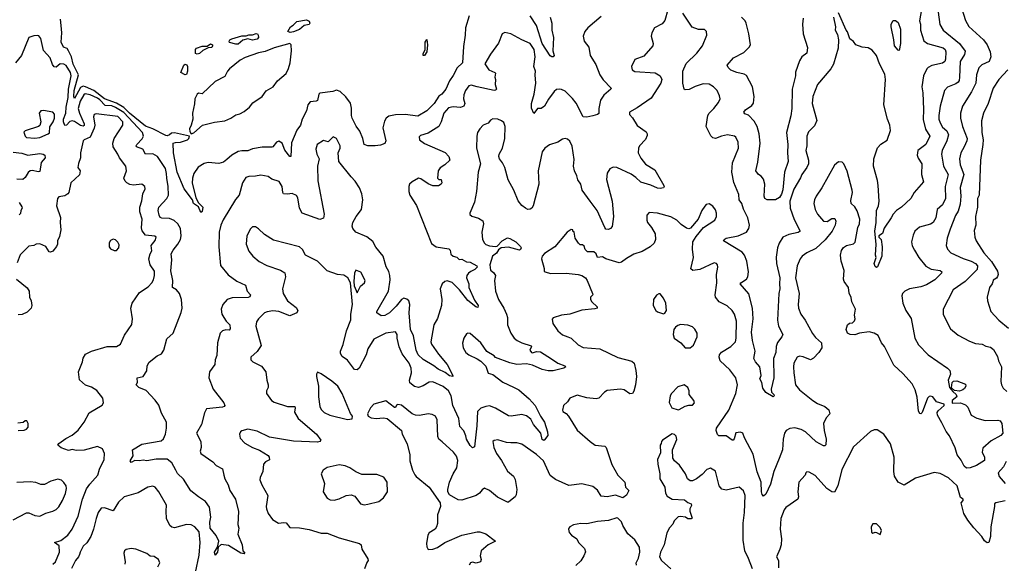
# Model space of a CAD drawing. Extents: x 1690054 to 1842981, y 782881 to 914114.
# Tile 608 of 656: x 1816398 to 1824589, y 870711 to 875233. Entities that reach past the tile are written whole.
import ezdxf

# ---------------------------------------------------------------- set-up
doc = ezdxf.new("R2010")
doc.units = 0

msp = doc.modelspace()

# ---------------------------------------------------------------- linework, layer by layer
at = {"layer": '0CON10XD'}
for points in [[(1823913.3, 875395), (1823883.5, 875225), (1823891.5, 875195), (1823890.8, 875145), (1823918.5, 875058.5), (1823951.2, 875035), (1824078.8, 874998.8), (1824096.4, 874985), (1824102.1, 874965), (1824099.6, 874905), (1824093.1, 874885), (1824075, 874872.9), (1823987, 874853), (1823955.8, 874835), (1823945, 874824), (1823916.7, 874765), (1823902.7, 874675), (1823910.8, 874625), (1823917.2, 874485), (1823912.6, 874402.6), (1823932.1, 874322.1), (1823968.5, 874265), (1823935.2, 874194.8), (1823869.2, 874145), (1823863.2, 874106.8), (1823871.1, 874081.1), (1823902.9, 874035), (1823900, 873945), (1823916, 873885), (1823839.4, 873795), (1823812, 873745), (1823734, 873675), (1823692.6, 873647.4), (1823663.8, 873616.2), (1823648.9, 873585), (1823590.2, 873499.8), (1823574.4, 873455.6), (1823546.2, 873435), (1823546.2, 873425), (1823563.8, 873405), (1823572.7, 873342.7), (1823571.2, 873265), (1823535, 873177.5), (1823525, 873173.3), (1823515, 873180), (1823506, 873205), (1823522.5, 873255), (1823518.1, 873275), (1823521.8, 873365), (1823510.8, 873475), (1823521.8, 873545), (1823526.5, 873645), (1823543.6, 873685), (1823548.8, 873725), (1823540, 873855), (1823534.5, 873895), (1823501.2, 874015), (1823504, 874076), (1823534, 874166), (1823562.2, 874197.8), (1823615, 874230), (1823640.9, 874310.9), (1823636.7, 874355), (1823617.8, 874405), (1823587.1, 874525), (1823600, 874735), (1823595, 874780), (1823549.2, 874865), (1823525, 874934.2), (1823490.2, 874980.2), (1823455, 875000), (1823405, 875005.6), (1823352.5, 875025), (1823335, 875052.5), (1823303.3, 875075), (1823283.6, 875133.6), (1823273.3, 875145), (1823210.5, 875290.5)], [(1821791.2, 875315), (1821763.7, 875226.3), (1821741.7, 875198.3), (1821678.8, 875165), (1821656, 875125), (1821650, 875095), (1821667.5, 875035), (1821663.8, 875015), (1821590.5, 874929.5), (1821515, 874903.3), (1821486.7, 874845), (1821492.5, 874815), (1821515, 874802), (1821685, 874792.5), (1821726.6, 874766.6), (1821738.6, 874735), (1821730.8, 874705), (1821650.4, 874579.6), (1821535, 874501.2), (1821470, 874465), (1821470, 874445), (1821495, 874417.5), (1821534.4, 874354.4), (1821609.3, 874299.3), (1821618.8, 874285), (1821618.8, 874271.2), (1821602.9, 874237.1), (1821555, 874183.8), (1821545.7, 874165), (1821544.4, 874125), (1821565, 874080.8), (1821605, 874032.5), (1821681.2, 873985), (1821756.2, 873855), (1821760, 873845), (1821753.3, 873835), (1821725, 873829.4), (1821705, 873832.5), (1821647.9, 873857.9), (1821565, 873883.1), (1821525, 873920.2), (1821485, 873947.2), (1821365, 874004.4), (1821334.5, 874005.5), (1821308.7, 873991.3), (1821285, 873956.7), (1821278.5, 873905), (1821326.9, 873725), (1821337.5, 873595), (1821325.8, 873514.2), (1821314.2, 873495.8), (1821295, 873489.2), (1821275, 873492), (1821265, 873503.8), (1821202.7, 873645), (1821143.5, 873725), (1821077.3, 873815), (1821065, 873863.8), (1821041.9, 873901.9), (1821033.6, 873935), (1821012.5, 873975), (1821006.2, 874015), (1821010.5, 874070.5), (1820995, 874180), (1820974, 874224), (1820955, 874240), (1820935, 874243.8), (1820915, 874238.8), (1820875.8, 874214.2), (1820805, 874191.4), (1820768, 874165), (1820744.4, 874135), (1820711.1, 873975), (1820715.8, 873865), (1820669.2, 873685), (1820657.5, 873665), (1820645, 873657.1), (1820625, 873653.3), (1820605, 873664.2), (1820576.4, 873686.4), (1820545.4, 873725.4), (1820508.9, 873815), (1820462.4, 873902.4), (1820435, 874003.3), (1820415, 874043.8), (1820388.8, 874075), (1820383.8, 874095), (1820388, 874115), (1820415.5, 874164.5), (1820433.1, 874245), (1820438, 874345), (1820425, 874376.7), (1820405, 874393.3), (1820375, 874406.2), (1820335, 874407.5), (1820315, 874397.5), (1820295, 874372.5), (1820254.2, 874355.8), (1820225, 874326.7), (1820206.2, 874295), (1820202, 874265), (1820199.2, 874165), (1820232.2, 874035), (1820213.3, 873965), (1820198.1, 873805), (1820181.5, 873715), (1820143.3, 873625), (1820143.6, 873613.6), (1820158.3, 873598.3), (1820215, 873582.9), (1820250.3, 873560.3), (1820255.6, 873535), (1820242.2, 873465), (1820248.9, 873405), (1820264.2, 873375), (1820275, 873364.4), (1820305, 873352.5), (1820355, 873345.5), (1820370.2, 873349.8), (1820412, 873395), (1820455, 873419.5), (1820475, 873414.5), (1820525.2, 873385), (1820565, 873346.2), (1820568.5, 873335), (1820565, 873320.8), (1820555, 873317.5), (1820465, 873341.9), (1820403.4, 873336.6), (1820382.1, 873317.9), (1820365, 873290.5), (1820330.9, 873265), (1820307.8, 873195), (1820315, 873150), (1820339.8, 873129.8), (1820356.9, 873105), (1820348.2, 873065), (1820355.5, 872975), (1820381.5, 872905), (1820426.5, 872835), (1820447.3, 872785), (1820455.5, 872755), (1820456.2, 872695), (1820483.6, 872625), (1820512.2, 872585), (1820537.1, 872565), (1820575, 872546.2), (1820651.7, 872521.7), (1820656.7, 872515), (1820641.9, 872485), (1820656.2, 872466.2), (1820665, 872462.3), (1820697.2, 872472.8), (1820730.9, 872470.9), (1820822.9, 872412.9), (1820875, 872375.6), (1820932.5, 872355), (1820940, 872345), (1820925, 872333.3), (1820835, 872312.2), (1820795, 872312.7), (1820745, 872324.6), (1820665, 872359.6), (1820615, 872371.1), (1820535, 872364.7), (1820475, 872379.6), (1820355, 872424.3), (1820345, 872437.1), (1820285, 872472.9), (1820233.5, 872545), (1820145, 872623.3), (1820125, 872626.7), (1820115, 872620), (1820094, 872585), (1820082.7, 872542.7), (1820088.6, 872505), (1820110, 872465), (1820135, 872444.2), (1820205, 872412.5), (1820233.2, 872393.2), (1820275, 872351.2), (1820295, 872294), (1820332.8, 872282.8), (1820417.9, 872217.9), (1820505, 872176.5), (1820550.8, 872155), (1820635, 872078.9), (1820685, 872024), (1820729.4, 871935), (1820762.9, 871885), (1820789.4, 871805), (1820790.6, 871775), (1820765, 871737.5), (1820758.3, 871731.7), (1820745, 871740), (1820732.9, 871795), (1820672.5, 871865), (1820650.2, 871910.2), (1820615, 871938.6), (1820575, 871948.6), (1820485.5, 871934.5), (1820465, 871939.1), (1820355, 872001.4), (1820305, 872020.6), (1820275, 872016.9), (1820235, 872000.9), (1820205.4, 871974.6), (1820199.7, 871855), (1820180.8, 871679.2), (1820165, 871673.3), (1820145, 871692), (1820116.1, 871745), (1820108.6, 871771.4), (1820092.9, 871812.9), (1820060.7, 871850.7), (1820050.7, 871915), (1820000.8, 872025), (1819987.1, 872105), (1819966.2, 872145), (1819921.3, 872181.3), (1819835, 872219.6), (1819805, 872218.9), (1819755, 872187.1), (1819715, 872172.7), (1819682.1, 872182.1), (1819643.9, 872213.9), (1819640, 872235), (1819657.5, 872295), (1819654.5, 872335), (1819638.5, 872375), (1819581.2, 872455), (1819555, 872512), (1819537.8, 872585), (1819539.4, 872615), (1819525, 872636), (1819445.4, 872624.6), (1819344.7, 872575.2), (1819295, 872496.7), (1819279.5, 872445), (1819221.4, 872335), (1819205, 872320.8), (1819182.6, 872322.6), (1819125, 872400.6), (1819081.6, 872431.6), (1819067.2, 872457.2), (1819067.5, 872475), (1819089.8, 872530.2), (1819118, 872645), (1819152.6, 872737.4), (1819152.9, 872785), (1819167.4, 872865), (1819148.9, 873045), (1819128, 873085), (1819095, 873108), (1819043, 873113), (1818955, 873144), (1818875, 873224.2), (1818775.7, 873275.7), (1818751.7, 873321.7), (1818725, 873344.2), (1818510.2, 873400.2), (1818435, 873446.9), (1818385, 873494.2), (1818360.7, 873509.3), (1818335, 873510), (1818317.3, 873492.7), (1818287.1, 873435), (1818282.5, 873365), (1818305, 873306.7), (1818337.4, 873267.4), (1818391.4, 873221.4), (1818455, 873189.4), (1818569.1, 873149.1), (1818605, 873126.7), (1818610, 873095), (1818584, 872995), (1818590, 872955), (1818626, 872895), (1818699.5, 872839.5), (1818713.3, 872815), (1818705, 872793.5), (1818645, 872770.7), (1818554.7, 872804.7), (1818505, 872810.4), (1818456.1, 872803.9), (1818435, 872794.4), (1818384.2, 872745), (1818369.1, 872720.9), (1818361.4, 872685), (1818405.8, 872524.2), (1818375, 872472.5), (1818322, 872425), (1818320.8, 872405), (1818336.6, 872386.6), (1818410.3, 872350.3), (1818445.8, 872305), (1818454.4, 872235), (1818465.8, 872195), (1818465.6, 872175), (1818451.4, 872145), (1818451.9, 872125), (1818493.3, 872065), (1818515, 872050.8), (1818625, 872015.4), (1818686.2, 872016.2), (1818690, 872005), (1818685, 871970), (1818713.5, 871915), (1818867.5, 871785), (1818903.8, 871735), (1818895.7, 871724.3), (1818875, 871720), (1818675, 871727.1), (1818475, 871761.8), (1818375, 871811.2), (1818295, 871828.5), (1818245, 871812.5), (1818234, 871805), (1818226, 871785), (1818233, 871753), (1818272.1, 871712.1), (1818335, 871674.3), (1818393.3, 871653.3), (1818465, 871608.6), (1818474.3, 871595), (1818475, 871573.3), (1818443.8, 871555), (1818426.2, 871535), (1818421.2, 871475), (1818398.8, 871425), (1818396.2, 871405), (1818411.4, 871365), (1818463.1, 871275), (1818448.1, 871185), (1818450, 871165), (1818464.6, 871124.6), (1818502.5, 871075), (1818552.5, 871045), (1818595, 871051.5), (1818615, 871047.1), (1818645, 871010), (1818725, 871006), (1818805, 870991.9), (1818905, 870961.5), (1818955, 870960.8), (1819055, 870923.3), (1819225, 870876.7), (1819237.5, 870865), (1819245, 870830), (1819295, 870750), (1819296.7, 870735), (1819285, 870718.8)], [(1824234.6, 875324.6), (1824265.4, 875225.4), (1824295, 875176), (1824416.5, 875065), (1824445.5, 875025), (1824471.2, 874965), (1824475.4, 874924.6), (1824462.9, 874885), (1824402.4, 874857.6), (1824378.1, 874831.9), (1824357.7, 874775), (1824351.6, 874705), (1824315, 874633.1), (1824239.6, 874515), (1824225.5, 874454.5), (1824224.5, 874415), (1824241.5, 874345), (1824279.7, 874245), (1824277.1, 874225), (1824253.8, 874176.2), (1824226.9, 874125), (1824216.9, 874075), (1824222.5, 874025), (1824250.7, 873945), (1824222.6, 873837.4), (1824227.3, 873765), (1824221.5, 873698.5), (1824205, 873641.2), (1824183.3, 873605), (1824138.6, 873491.4), (1824114.4, 873415), (1824105.8, 873355), (1824115.8, 873325), (1824144.2, 873295), (1824246, 873246), (1824314.2, 873225), (1824350, 873205), (1824364.4, 873185), (1824364.3, 873155.7), (1824261.9, 873055), (1824163.8, 872985), (1824079.2, 872825), (1824080.6, 872780.6), (1824141.3, 872661.3), (1824205, 872609.2), (1824297.9, 872557.9), (1824350.3, 872540.3), (1824405, 872535.6), (1824435, 872517.8), (1824475, 872508.6), (1824498.6, 872488.6), (1824531.7, 872431.7), (1824540, 872395), (1824564.3, 872345), (1824558.6, 872225), (1824564.2, 872195), (1824578.3, 872168.3), (1824609.5, 872139.5)], [(1820138, 875265), (1820105.7, 875165), (1820104.4, 875105), (1820089.3, 875009.3), (1820080.8, 874875), (1820036.6, 874833.4), (1820005, 874768.9), (1819974, 874725), (1819943.5, 874655), (1819910, 874615), (1819884, 874596), (1819845.9, 874535), (1819785, 874474.5), (1819708.9, 874431.1), (1819605, 874443.5), (1819525, 874441.1), (1819469.1, 874430.9), (1819446.1, 874413.9), (1819431.8, 874388.2), (1819418.5, 874335), (1819443.5, 874225), (1819435, 874204.2), (1819399.6, 874190.4), (1819356.6, 874183.4), (1819293.1, 874183.1), (1819264.8, 874194.8), (1819254, 874245), (1819228.2, 874305), (1819196.3, 874346.3), (1819163, 874413), (1819157.6, 874437.6), (1819158.2, 874498.2), (1819148.9, 874538.9), (1819111.1, 874591.1), (1819065, 874635.8), (1819035, 874647.1), (1819003, 874637), (1818895, 874620.8), (1818886.9, 874613.1), (1818875, 874561.2), (1818865, 874554.2), (1818815, 874548.6), (1818794.7, 874525.3), (1818783.3, 874475), (1818746.7, 874405), (1818734, 874356), (1818705, 874314.2), (1818660.5, 874209.5), (1818653.6, 874096.4), (1818645, 874096), (1818605, 874147.1), (1818580.9, 874205), (1818555, 874222.5), (1818534.4, 874215), (1818505, 874176.5), (1818495, 874172.5), (1818415, 874173.6), (1818335, 874160), (1818295, 874141.1), (1818245, 874143.4), (1818215, 874137.8), (1818163.3, 874106.7), (1818120.6, 874069.4), (1818095, 874047.8), (1818055, 874037.7), (1817965, 874046.2), (1817931.7, 874038.3), (1817883.5, 874006.5), (1817846.5, 873955), (1817834.6, 873915.4), (1817833.6, 873873.6), (1817864.1, 873754.1), (1817883.7, 873713.7), (1817922.9, 873675), (1817915, 873637.5), (1817905, 873630), (1817886.2, 873676.2), (1817844.5, 873704.5), (1817835.6, 873735.6), (1817766.2, 873825), (1817709.1, 873965), (1817678.9, 874125), (1817675.7, 874205), (1817695, 874212.2), (1817735, 874213.3), (1817794, 874235), (1817805.8, 874245), (1817810, 874265), (1817685, 874291.8), (1817661.4, 874288.6), (1817644.1, 874275.9), (1817625, 874268.4), (1817615, 874271.2), (1817505.4, 874325.4), (1817445, 874347.7), (1817310.5, 874455), (1817265, 874502.9), (1817205, 874539), (1817105, 874575.3), (1817015.6, 874645), (1816945, 874674.6), (1816925, 874679.1), (1816905, 874669.6), (1816855, 874578.5), (1816849.8, 874595), (1816852.8, 874645), (1816888.3, 874775), (1816844.3, 874864.3), (1816829.4, 874925), (1816804.3, 874974.3), (1816792.3, 874992.3), (1816763.6, 875003.6), (1816744, 875045), (1816748.2, 875125), (1816744.3, 875185), (1816737.2, 875237.2)], [(1821235, 875259.3), (1821124.2, 875165), (1821099.2, 875135), (1821084.2, 875095), (1821094.2, 875055), (1821132.5, 875005), (1821144.4, 874934.4), (1821191.3, 874861.3), (1821223.9, 874773.9), (1821251.9, 874731.9), (1821318.8, 874665), (1821316.2, 874655), (1821258.6, 874605), (1821228.5, 874565), (1821215.8, 874495), (1821216.3, 874453.7), (1821205, 874443.8), (1821166.4, 874433.6), (1821115, 874423.4), (1821086, 874426), (1821027.7, 874537.7), (1820997.4, 874577.4), (1820935, 874638), (1820905, 874653.8), (1820885, 874656.2), (1820865, 874651.2), (1820845, 874636), (1820797.4, 874572.6), (1820764, 874515), (1820736.1, 874493.9), (1820705, 874493.3), (1820675, 874452.5), (1820656.2, 874496.2), (1820655.7, 874535), (1820677.3, 874612.7), (1820691.2, 874705), (1820685.3, 874775.3), (1820689.4, 874805), (1820676.5, 874845), (1820687.6, 874925), (1820677, 874985), (1820645, 875035.4), (1820575, 875064.4), (1820485, 875116.5), (1820435, 875127.8), (1820410.8, 875115), (1820382.4, 875037.6), (1820313.7, 874946.3), (1820268, 874865), (1820300, 874815), (1820351.2, 874795), (1820357.5, 874787.5), (1820350.6, 874755), (1820356.7, 874735), (1820354.5, 874695), (1820364, 874655), (1820355, 874646), (1820345, 874645.6), (1820204, 874675), (1820155, 874688.8), (1820135, 874684.3), (1820106.5, 874645), (1820092, 874608), (1820089.7, 874575), (1820101.5, 874535), (1820092.7, 874515), (1820065, 874503.5), (1820005, 874508.9), (1819965, 874499.5), (1819926.2, 874455), (1819905, 874383.8), (1819884.4, 874345), (1819795, 874290.5), (1819731.4, 874268.6), (1819720.8, 874259.2), (1819724, 874235), (1819765, 874203.1), (1819938.1, 874128.1), (1819969.2, 874095), (1819976.2, 874065), (1819935, 874025.6), (1819895, 874000.6), (1819879.4, 873975), (1819874.3, 873915), (1819885, 873904.2), (1819905, 873903.3), (1819910.8, 873875), (1819903.8, 873865), (1819881.2, 873851.2), (1819835, 873851.2), (1819795, 873867.5), (1819735, 873910), (1819715, 873913.8), (1819662.5, 873885), (1819641.2, 873865), (1819634.2, 873845), (1819634.2, 873805), (1819642.5, 873775), (1819698.9, 873688.9), (1819825, 873370.8), (1819862.5, 873345), (1819967.6, 873327.6), (1819979.2, 873315), (1819985, 873284.2), (1820005, 873266), (1820035, 873257.5), (1820055, 873237.5), (1820075, 873241.2), (1820115, 873219.4), (1820145, 873215.7), (1820200, 873185), (1820202.5, 873175), (1820185.6, 873155), (1820150.3, 873139.8), (1820132.5, 873125), (1820119.2, 873105), (1820116.1, 873085), (1820133.3, 873035), (1820133.1, 873005), (1820181.3, 872901.3), (1820211.9, 872855), (1820209.4, 872840.6), (1820192.9, 872845), (1820125, 872896.4), (1820056.2, 872985), (1819995, 873046.7), (1819955, 873060.9), (1819934, 873055), (1819912.7, 873037.3), (1819895.6, 872995), (1819909.1, 872905), (1819906.2, 872855), (1819872.8, 872747.2), (1819844.6, 872695.4), (1819818.5, 872555), (1819824.5, 872535), (1819882.2, 872452.3), (1819954.2, 872365), (1820001.2, 872275), (1820000, 872265), (1819975, 872271.5), (1819938.7, 872298.7), (1819880, 872325), (1819844.3, 872355), (1819755, 872405.7), (1819712.5, 872445), (1819695, 872484), (1819673.1, 872603.1), (1819648.8, 872655), (1819638.1, 872795), (1819644.1, 872865), (1819635, 872894.3), (1819619.1, 872909.1), (1819595, 872916.2), (1819575, 872906.2), (1819530.7, 872849.3), (1819473.6, 872795), (1819435, 872772.3), (1819405, 872769.2), (1819370, 872795), (1819368.8, 872805), (1819465.4, 872975), (1819480.5, 873069.5), (1819478.2, 873105), (1819469.1, 873139.1), (1819446.5, 873176.5), (1819420.9, 873265), (1819360.1, 873340.1), (1819335, 873387.8), (1819286.9, 873426.9), (1819195.8, 873465), (1819168.9, 873495), (1819164.6, 873515), (1819170.4, 873545), (1819197.3, 873595), (1819240.6, 873655), (1819253.2, 873735), (1819245.2, 873785.2), (1819225, 873834.5), (1819190.1, 873890.1), (1819154.5, 873925), (1819052.4, 874052.4), (1819048.1, 874125), (1819063.1, 874165), (1819064.3, 874185), (1819035, 874245.8), (1819005, 874259.2), (1818965, 874216.2), (1818925, 874227.5), (1818874.2, 874195), (1818862.5, 874155), (1818871.4, 874115), (1818890.6, 874075), (1818876.5, 874015), (1818877.6, 873892.4), (1818931.1, 873615), (1818925, 873583.3), (1818895, 873571.2), (1818747.5, 873625), (1818726, 873665), (1818711.2, 873751.2), (1818700.9, 873770.9), (1818665, 873787.5), (1818625, 873782), (1818592.5, 873785), (1818586.7, 873795), (1818582, 873845), (1818556.1, 873886.1), (1818495, 873906.7), (1818465, 873928.8), (1818405, 873940), (1818358.8, 873931.2), (1818305, 873930), (1818279.4, 873920.6), (1818253.1, 873876.9), (1818224.2, 873775), (1818193.8, 873736.2), (1818090.3, 873569.7), (1818070.9, 873525), (1818056.9, 873465), (1818053.9, 873343.9), (1818068.1, 873188.1), (1818131.7, 873111.7), (1818205, 873057.8), (1818275.9, 873025.9), (1818291.9, 872975), (1818317.5, 872945), (1818311.7, 872928.3), (1818298.5, 872921.5), (1818165, 872919.4), (1818124.6, 872905.4), (1818088.5, 872865), (1818073.9, 872825), (1818080, 872785), (1818096.9, 872756.9), (1818116.2, 872725), (1818145.4, 872695), (1818149.1, 872660.9), (1818140, 872650), (1818112.6, 872652.6), (1818085, 872646.5), (1818065, 872626.2), (1818044.8, 872545.2), (1818039.1, 872440.9), (1818024.2, 872405), (1818021.1, 872365), (1817978.5, 872305), (1817970.5, 872255), (1818008.9, 872158.9), (1818096.7, 872046.7), (1818104.2, 872025), (1818100, 872015), (1818085, 872009.4), (1817952.5, 871995), (1817936.1, 871963.9), (1817910, 871865), (1817870, 871795), (1817904.4, 871725), (1817908.8, 871675), (1817898.8, 871645), (1817904.3, 871625), (1818003.8, 871555), (1818033.8, 871523.8), (1818085, 871498), (1818097.5, 871445), (1818104, 871415), (1818133.3, 871365), (1818147.3, 871317.3), (1818194.3, 871245), (1818218.3, 871141.7), (1818213.3, 871035), (1818220, 871005), (1818213.3, 870955), (1818250, 870865), (1818253.3, 870815), (1818270, 870795), (1818265, 870790), (1818237.5, 870795), (1818135, 870860.8), (1818075, 870866.7), (1818050, 870845), (1818043.8, 870805), (1818025, 870780), (1818018, 870805), (1818044, 870846), (1818056.2, 870895), (1818033.9, 870943.9), (1817983.4, 871005), (1817980.6, 871055), (1817987.7, 871095), (1817977.4, 871177.4), (1817945, 871226.9), (1817885, 871263.1), (1817821.2, 871315), (1817761.1, 871411.1), (1817709.8, 871459.8), (1817696.9, 871486.9)], [(1818647.2, 875127.2), (1818628.6, 875135), (1818652.2, 875175), (1818673.7, 875186.3), (1818702.8, 875217.2), (1818785, 875231.9), (1818805, 875222.2), (1818810.8, 875205), (1818805, 875192.1), (1818765, 875183.7), (1818725, 875150.3), (1818675, 875132.4), (1818647.2, 875127.2)], [(1824039.2, 875295), (1824053.3, 875193.3), (1824080, 875145), (1824215.5, 875035), (1824262.4, 874972.4), (1824257.3, 874945), (1824222.3, 874885), (1824215.4, 874755), (1824213.8, 874726.2), (1824205.8, 874714.2), (1824185, 874700), (1824115, 874671.9), (1824090.5, 874645), (1824056.2, 874515), (1824044.6, 874435), (1824045.4, 874405), (1824054.5, 874375), (1824075, 874340.5), (1824109.3, 874309.3), (1824124, 874275), (1824110.8, 874225), (1824070.8, 874145), (1824066.2, 874115), (1824082.5, 874015), (1824122.1, 873945), (1824095.9, 873845), (1824098.6, 873745), (1824075, 873694.5), (1824030.6, 873655), (1824018.2, 873585), (1823996.9, 873545), (1823975, 873531.1), (1823883.3, 873506.7), (1823843.8, 873475), (1823829.5, 873440.5), (1823818, 873385), (1823821.7, 873351.7), (1823840.8, 873315), (1823876.4, 873255), (1823935, 873183.1), (1823979.2, 873159.2), (1824055, 873148.2), (1824068.6, 873135), (1824067.5, 873125), (1824009.9, 873070.1), (1823942.3, 873027.7), (1823895, 873010.9), (1823801.2, 872995), (1823760, 872975), (1823743, 872957), (1823735.8, 872935), (1823745.6, 872875), (1823768.6, 872815), (1823815, 872746.7), (1823844.4, 872585), (1823875, 872528.8), (1823956.3, 872446.3), (1824116.2, 872335), (1824134.5, 872314.5), (1824140, 872285), (1824120.8, 872235), (1824133.5, 872175), (1824160, 872140), (1824188.8, 872115), (1824193, 872097), (1824154.4, 872065), (1824154.4, 872044.4), (1824225, 872045.4), (1824265, 872029.2), (1824285, 872010), (1824313.6, 871943.6), (1824359.1, 871919.1), (1824429.1, 871899.1), (1824535, 871902.6), (1824555, 871895.7), (1824568.1, 871875), (1824576.1, 871795), (1824561.1, 871775), (1824480.2, 871729.8), (1824410.7, 871669.3), (1824403.8, 871635), (1824425, 871593.1), (1824425, 871566.9), (1824357.1, 871525), (1824305, 871504.5), (1824275, 871502.1), (1824255, 871519.6), (1824229.3, 871569.3), (1824196.1, 871615), (1824181.1, 871671.1), (1824133, 871773), (1824105, 871806.9), (1824069.1, 871879.1), (1824032.6, 871945), (1824029.7, 871965), (1824039.3, 871980.7), (1824088, 872025), (1824088.8, 872035), (1824025, 872054.5), (1823995, 872096.9), (1823975, 872102.5), (1823965, 872099.2), (1823950.8, 872085), (1823905, 871966.7), (1823895, 871953.8), (1823885, 871956.7), (1823875.8, 871975.8), (1823863.4, 872093.4), (1823846.5, 872155), (1823821.9, 872205), (1823745, 872290.8), (1823670.3, 872360.3), (1823591.8, 872515), (1823566.5, 872546.5), (1823540.4, 872605), (1823505, 872626.1), (1823465, 872636.9), (1823385, 872626.9), (1823345, 872612.9), (1823305.7, 872615.7), (1823284, 872625), (1823274.3, 872655), (1823285.7, 872695), (1823301.4, 872708.6), (1823327, 872713), (1823341.6, 872728.4), (1823349.5, 872745), (1823343.2, 872775), (1823350.7, 872825), (1823320, 872885), (1823313.8, 872923.8), (1823297.9, 872957.9), (1823292.7, 873005), (1823257.5, 873055), (1823251.4, 873075), (1823257, 873147), (1823231.9, 873225), (1823227.1, 873275), (1823235, 873312.5), (1823251.7, 873338.3), (1823275, 873354), (1823335, 873368.8), (1823346.9, 873383.1), (1823370.8, 873505), (1823384.3, 873535.7), (1823385.7, 873575), (1823365, 873643.3), (1823345, 873676.7), (1823314, 873704), (1823311.2, 873728.8), (1823325.8, 873795), (1823324.3, 873815), (1823282.3, 873972.3), (1823252.5, 874035), (1823239.3, 874049.3), (1823208.3, 874051.7), (1823175, 874022.5), (1823070, 873835), (1823022.5, 873765), (1823009.2, 873735), (1823004.3, 873705), (1823015.8, 873655), (1823036, 873615), (1823085, 873556.7), (1823115, 873553.3), (1823155, 873580), (1823178.3, 873578.3), (1823186.7, 873556.7), (1823181.2, 873525), (1823157.2, 873472.8), (1823098.7, 873401.3), (1823020.3, 873329.7), (1822945, 873294), (1822906.7, 873265), (1822891.2, 873245), (1822864.5, 873185.5), (1822852.7, 873085), (1822883.6, 872955), (1822873.1, 872865), (1822875.8, 872835), (1822897.5, 872785), (1822932.8, 872732.8), (1822992.3, 872622.3), (1823018.9, 872588.9), (1823067.8, 872545), (1823070, 872505), (1823045, 872464.4), (1823001.7, 872418.3), (1822976.2, 872403.8), (1822915, 872430), (1822885, 872434.4), (1822864.5, 872425.5), (1822839.2, 872375), (1822834.2, 872345), (1822836.9, 872295), (1822853.1, 872195), (1822885, 872154.2), (1822995, 872064.4), (1823035, 872040.6), (1823095, 872017.1), (1823127.9, 871987.9), (1823136.2, 871955), (1823108, 871922), (1823085.7, 871875), (1823090, 871815), (1823106.7, 871745), (1823103.8, 871696.2), (1823095, 871687.5), (1823085, 871688.8), (1823025, 871721.4), (1822935.3, 871805.3), (1822900, 871825), (1822845, 871837.5), (1822805, 871832.2), (1822774.6, 871815.4), (1822760.6, 871795), (1822749.5, 871745), (1822744.5, 871655), (1822716, 871584), (1822672.1, 871475), (1822645, 871370), (1822605, 871286.2), (1822585, 871271.2), (1822575, 871282.5), (1822569.1, 871305), (1822565.5, 871385), (1822533.3, 871473.3), (1822498.8, 871618.8), (1822428.1, 871755), (1822414, 871794), (1822395, 871801.2), (1822355, 871796), (1822342, 871748), (1822333, 871737), (1822325, 871736.7), (1822275, 871771.9), (1822215, 871772.5), (1822203, 871783), (1822191.2, 871815), (1822193.3, 871835), (1822297.3, 871985), (1822356.2, 872125), (1822369.5, 872195), (1822356, 872254), (1822305, 872320.6), (1822225.6, 872395), (1822216.2, 872425), (1822218.9, 872445), (1822235, 872468.2), (1822312.9, 872515), (1822351.9, 872555), (1822358.2, 872585), (1822360.5, 872725), (1822343.3, 872785), (1822323.9, 872813.9), (1822284, 872854), (1822215.8, 872885), (1822186, 872925), (1822182.9, 872945), (1822197.8, 873045), (1822195.7, 873115), (1822206.1, 873176.1), (1822203.3, 873195), (1822195.8, 873205.8), (1822175, 873211.2), (1822055, 873155.6), (1821997.3, 873147.3), (1821981.4, 873161.4), (1822004.4, 873255), (1821995.7, 873325.7), (1821998.6, 873385), (1822025, 873431.2), (1822087.5, 873505), (1822180, 873565), (1822193.8, 873595), (1822193.8, 873625), (1822185, 873652.5), (1822165, 873682.5), (1822135, 873702.5), (1822110, 873695), (1822097, 873683), (1822073.3, 873645), (1822043.3, 873575), (1821979.7, 873500.3), (1821965, 873493.8), (1821945, 873498), (1821899.7, 873529.7), (1821863.8, 873565), (1821815, 873594.3), (1821705, 873624), (1821635, 873628.8), (1821614, 873606), (1821613.8, 873565), (1821620, 873545), (1821655, 873503.8), (1821685, 873452.5), (1821686.9, 873405), (1821675.7, 873375), (1821642, 873345), (1821575, 873305.7), (1821508.3, 873281.7), (1821445, 873246.9), (1821405, 873217.1), (1821385, 873211.1), (1821274.3, 873244.3), (1821245, 873260), (1821205.7, 873255.7), (1821194.7, 873284.7), (1821175, 873301.5), (1821121.1, 873301.1), (1821102.8, 873322.8), (1821095, 873349.2), (1821079.2, 873359.2), (1821060.5, 873360.5), (1821046.2, 873375), (1821020, 873415), (1821010, 873465), (1821000, 873475), (1821000, 873485), (1820985, 873487.5), (1820953.6, 873466.4), (1820848.8, 873345), (1820765, 873289.2), (1820745, 873266.2), (1820738.6, 873245), (1820762, 873165), (1820760, 873140), (1820770, 873135), (1820815, 873122.5), (1820945, 873124.4), (1821045, 873113.3), (1821075, 873105.6), (1821104, 873085), (1821120, 873065), (1821164.2, 872955), (1821165.7, 872944.3), (1821145.8, 872924.2), (1821145.7, 872905), (1821156.7, 872886.7), (1821203.3, 872845), (1821202.5, 872835), (1821182.7, 872827.3), (1821073.3, 872816.7), (1820975, 872783.5), (1820904.5, 872775.5), (1820836.1, 872753.9), (1820826.7, 872743.3), (1820832, 872705), (1820874, 872645), (1820912.6, 872612.6), (1820956.6, 872596.6), (1820984.5, 872584.5), (1821045, 872528.6), (1821085, 872507.8), (1821225, 872495.6), (1821375, 872423.1), (1821491.7, 872391.7), (1821510, 872375), (1821524.4, 872314.4), (1821527.8, 872265), (1821520, 872195), (1821506.5, 872143.5), (1821495, 872122.9), (1821475, 872121.9), (1821427.5, 872155), (1821395, 872160), (1821285, 872150), (1821263.7, 872136.3), (1821215, 872086), (1821195, 872080), (1821115, 872088), (1821035, 872110), (1820973.3, 872085), (1820956.4, 872053.6), (1820922.5, 872025), (1820913.8, 871985), (1820917.5, 871975), (1820945, 871957.5), (1820964.1, 871934.1), (1821035, 871818.8), (1821143.5, 871723.5), (1821184.2, 871694.2), (1821265, 871685.8), (1821275.7, 871675.7), (1821325, 871532.5), (1821375, 871444), (1821433.3, 871385), (1821437.5, 871345), (1821466.2, 871316.2), (1821445, 871278.9), (1821415, 871256.4), (1821355, 871278.6), (1821285, 871265.7), (1821235, 871269.2), (1821205, 871320), (1821165, 871351.1), (1821073.2, 871373.2), (1820965, 871360), (1820855, 871407.8), (1820811.6, 871441.6), (1820755, 871564.5), (1820697.6, 871617.6), (1820575, 871703.1), (1820535, 871714.4), (1820482.9, 871712.9), (1820447, 871717), (1820375, 871738), (1820346.1, 871733.9), (1820334, 871725), (1820341.4, 871675), (1820363.3, 871625), (1820406.2, 871566.2), (1820455, 871477.5), (1820507.1, 871435), (1820518.7, 871408.7), (1820532.9, 871325), (1820528.3, 871281.7), (1820520, 871265), (1820495.6, 871244.4), (1820465, 871221.2), (1820455, 871221.2), (1820371.7, 871261.7), (1820305, 871318), (1820265, 871336.7), (1820245, 871323.3), (1820223.8, 871295), (1820195, 871275.8), (1820075, 871237.5), (1820045, 871239.2), (1819972.3, 871282.3), (1819960, 871305), (1819958.8, 871325), (1819972.9, 871385), (1820003.3, 871455), (1820034.6, 871505), (1820043.4, 871566.6), (1820032.1, 871602.1), (1820006.5, 871636.5), (1819911.4, 871721.4), (1819886.2, 871745), (1819875.8, 871765.8), (1819872, 871905), (1819856.7, 871935), (1819829.5, 871949.5), (1819795, 871953.8), (1819725, 871942), (1819690, 871945), (1819664.2, 871954.2), (1819575, 872026), (1819545, 872033.3), (1819533.9, 872026.1), (1819525, 872007.5), (1819515, 872007.5), (1819445, 872062.5), (1819343.3, 872035), (1819316.7, 872005), (1819292.5, 871955), (1819297.5, 871935), (1819320.7, 871920.7), (1819365, 871916.2), (1819425, 871921.2), (1819455, 871916), (1819573.3, 871815), (1819580, 871785), (1819621.2, 871705), (1819643.8, 871615), (1819643.3, 871565), (1819666.7, 871485), (1819686.4, 871446.4), (1819695, 871432.5), (1819803.8, 871345), (1819896.7, 871215), (1819900, 871185), (1819873.3, 871115), (1819873.6, 871043.6)], [(1820810, 875255), (1820823.6, 875203.6), (1820824.5, 875145.5), (1820837.7, 875085), (1820834.2, 874975), (1820844.2, 874935), (1820836.7, 874925), (1820823.6, 874923.6), (1820811.4, 874931.4), (1820745, 875034.4), (1820696.5, 875185), (1820644.7, 875265)], [(1822806.1, 873665), (1822839.9, 873569.9), (1822890, 873475), (1822875, 873461.9), (1822795, 873445.6), (1822746.7, 873423.3), (1822715.3, 873374.7), (1822700.8, 873335), (1822692.1, 873257.9), (1822694, 873206), (1822722.2, 873085), (1822718.1, 873035), (1822722, 872995), (1822712.8, 872955), (1822701.8, 872735), (1822710.5, 872685), (1822745.8, 872615), (1822739.2, 872595), (1822702.9, 872547.1), (1822689.6, 872515), (1822688.8, 872465), (1822668.4, 872415), (1822672.1, 872255), (1822648.8, 872161.2), (1822651.2, 872135), (1822672, 872115), (1822673.8, 872105), (1822665, 872096.2), (1822605, 872131.2), (1822579.3, 872169.3), (1822572, 872215), (1822556.2, 872245), (1822567.5, 872275), (1822554.3, 872345), (1822518.3, 872388.3), (1822506, 872415), (1822517.5, 872475), (1822495.4, 872565.4), (1822486.9, 872635), (1822500.5, 872745), (1822493.7, 872833.7), (1822463.4, 872953.4), (1822390.8, 873035), (1822396, 873045), (1822442.9, 873075), (1822454.4, 873095), (1822462.2, 873135), (1822447.3, 873225), (1822427.5, 873275), (1822409.2, 873299.2), (1822253.3, 873395), (1822258, 873405), (1822275, 873415.4), (1822375, 873436.2), (1822445, 873465.8), (1822463.7, 873496.3), (1822467.8, 873525), (1822454.7, 873584.7), (1822418, 873658), (1822405, 873704), (1822384, 873735), (1822379.2, 873779.2), (1822338.3, 873878.3), (1822322.2, 873965), (1822328, 874042), (1822377.1, 874165), (1822374.2, 874214.2), (1822356.2, 874255), (1822343.8, 874263.8), (1822285, 874274.3), (1822235, 874265.6), (1822185, 874246), (1822165, 874251.2), (1822147, 874267), (1822110, 874345), (1822122.5, 874435), (1822133.2, 874456.8), (1822172.5, 874495), (1822210.8, 874545), (1822224, 874575), (1822220.5, 874600.5), (1822201.2, 874645), (1822168.8, 874675), (1822135, 874695.7), (1822085, 874700), (1822016.4, 874676.4), (1821968.2, 874651.8), (1821935, 874649.4), (1821926.2, 874656.2), (1821913.3, 874705), (1821915.6, 874805), (1821942.4, 874867.6), (1822031.4, 874955), (1822079.2, 875015), (1822113.3, 875105), (1822112.5, 875135), (1822095, 875152.5), (1822045, 875152), (1821992.2, 875172.2), (1821915, 875286.2)], [(1822915.3, 875244.7), (1822909.6, 875195), (1822916.2, 875115), (1822950.6, 875000.6), (1822945, 874956), (1822905, 874924), (1822885, 874890), (1822852.4, 874797.6), (1822852.1, 874765), (1822824.1, 874655.9), (1822820.8, 874495), (1822813.7, 874433.7), (1822776.4, 874295), (1822788.7, 874195), (1822785.3, 874125), (1822790, 874055), (1822760.3, 873965), (1822746.9, 873816.9), (1822735, 873781.4), (1822720, 873755), (1822685, 873733.8), (1822615.5, 873735.5), (1822598, 873745), (1822591.4, 873765), (1822595.8, 873865), (1822585.8, 873905.8), (1822565, 873932.5), (1822543.3, 873945), (1822522, 873975), (1822539.5, 874049.5), (1822557.3, 874205), (1822550.5, 874285), (1822532.5, 874345), (1822509, 874389), (1822459.7, 874439.7), (1822431.5, 874451.5), (1822422.9, 874465), (1822435, 874482.9), (1822489.8, 874520.2), (1822501.4, 874538.6), (1822508.5, 874595), (1822493.8, 874675), (1822445, 874767.8), (1822425, 874779.1), (1822365, 874793.3), (1822314.1, 874814.1), (1822291.4, 874835), (1822282, 874855), (1822335.8, 874915), (1822420.7, 874959.3), (1822465.3, 875004.7), (1822477.5, 875025), (1822464.4, 875115), (1822441.9, 875205), (1822432.9, 875225), (1822402.9, 875255)], [(1823166.7, 875255), (1823183.3, 875175), (1823182.5, 875145), (1823200.5, 875110.5), (1823210, 875065), (1823206, 874995), (1823167.6, 874862.4), (1823144.6, 874825.4), (1823034.6, 874695.4), (1822995.4, 874594.6), (1822990, 874535), (1823028.1, 874395), (1823010.4, 874349.6), (1822959.4, 874300.6), (1822945.5, 874265), (1822945.4, 874185), (1822937.8, 874145), (1822959.7, 874065), (1822959.7, 874035), (1822947.3, 874005), (1822904.2, 873945.8), (1822893.1, 873916.9), (1822837.5, 873822.5), (1822805.3, 873725), (1822806.1, 873665)], [(1823715, 874977.5), (1823705, 874980), (1823674, 875015), (1823670.8, 875065), (1823646.7, 875175), (1823648.8, 875195), (1823665, 875227.5), (1823685, 875226.7), (1823705, 875211.2), (1823724.3, 875154.3), (1823724, 875035), (1823715, 874977.5)], [(1817696.9, 871486.9), (1817665, 871548.5), (1817625, 871577.7), (1817532.4, 871577.6), (1817455, 871563.3), (1817425, 871570), (1817395, 871562.5), (1817355, 871566), (1817325, 871550), (1817318.1, 871565), (1817341.2, 871605), (1817337.5, 871655), (1817415, 871701.1), (1817575, 871729.1), (1817595, 871747.1), (1817610.3, 871785), (1817620.4, 871835), (1817618.4, 871885), (1817579, 871959), (1817555, 872027.5), (1817525, 872069.2), (1817449.4, 872149.4), (1817389.2, 872175), (1817368, 872195), (1817377.8, 872215), (1817376.7, 872255), (1817426.2, 872265), (1817457, 872313), (1817459.5, 872355), (1817474.4, 872385), (1817542.2, 872437.8), (1817576.6, 872453.4), (1817598.2, 872485), (1817621.8, 872578.2), (1817675.3, 872625), (1817742.7, 872797.3), (1817749.7, 872835), (1817744.6, 872905), (1817728.6, 872955), (1817701.8, 872985), (1817670, 873005), (1817671.9, 873065), (1817656.5, 873145), (1817662.8, 873235), (1817659.2, 873285), (1817674.5, 873315), (1817714.7, 873365), (1817734.7, 873405.3), (1817741.3, 873435), (1817736, 873496), (1817715, 873535.8), (1817682, 873562), (1817645, 873578.5), (1817581.9, 873581.9), (1817567.9, 873587.9), (1817557.6, 873607.6), (1817550.4, 873645), (1817556.7, 873675), (1817621.9, 873745), (1817635.4, 873774.6), (1817632.5, 873845), (1817621.6, 873915), (1817620.9, 873955), (1817610.4, 873995), (1817545.3, 874095.3), (1817505, 874117.7), (1817446.2, 874115), (1817422.5, 874155), (1817371.2, 874175), (1817367.5, 874185), (1817372.5, 874195), (1817416.6, 874243.4), (1817428.1, 874265), (1817418.8, 874295), (1817265, 874461.2), (1817195, 874504.2), (1817165, 874515.5), (1817108.9, 874518.9), (1817065, 874566.1), (1817045, 874579.4), (1816985, 874609.5), (1816942.8, 874617.2), (1816931, 874609), (1816900.9, 874555), (1816884.6, 874495), (1816895, 874456.4), (1816935, 874368.1), (1816935.5, 874354.5), (1816925, 874348.6), (1816905, 874353.8), (1816855, 874386), (1816835, 874391.6), (1816815, 874386.7), (1816787.8, 874355), (1816775, 874353.3), (1816764, 874385), (1816763.4, 874405), (1816781.3, 874455), (1816784.6, 874505), (1816801.3, 874585), (1816804.2, 874655), (1816825.2, 874765), (1816821.9, 874795), (1816785, 874851.4), (1816765, 874863.3), (1816735, 874865.5), (1816700.9, 874839.1), (1816685, 874840.9), (1816670.8, 874860.8), (1816651.4, 874915), (1816595, 874976.2), (1816575, 875076.7), (1816557.9, 875097.9), (1816545, 875102.5), (1816515, 875100), (1816474, 875085), (1816414, 874935), (1816364, 874875)], [(1818195, 875028.4), (1818143.4, 875043.4), (1818141.1, 875055), (1818146.8, 875065), (1818162.1, 875075), (1818245, 875097.7), (1818281.1, 875098.9), (1818305, 875108.6), (1818335, 875108.2), (1818365, 875117.7), (1818376.4, 875115), (1818383.4, 875105), (1818384.6, 875085), (1818375, 875071.8), (1818335, 875061.8), (1818295, 875073.3), (1818255, 875063.1), (1818215, 875030.9), (1818195, 875028.4)], [(1819754, 874934), (1819755, 874950), (1819771.9, 874985), (1819772.2, 875045), (1819785, 875067.5), (1819791.8, 875025), (1819786, 874966), (1819765, 874934.4), (1819754, 874934)], [(1817825, 874283.8), (1817848.2, 874291.8), (1817920, 874355), (1818017.9, 874382.1), (1818105, 874390.9), (1818155.3, 874414.7), (1818195, 874441.8), (1818229.4, 874450.6), (1818265, 874470.6), (1818309.1, 874505), (1818337.9, 874542.1), (1818415, 874595.6), (1818449.6, 874640.4), (1818505.6, 874675), (1818543.3, 874725), (1818615, 874786.4), (1818635, 874826.7), (1818648.5, 874875), (1818660, 874975), (1818656, 875025), (1818644.2, 875034.2), (1818515, 874999.2), (1818440.9, 874969.1), (1818385, 874957.6), (1818275, 874918), (1818233.5, 874896.5), (1818144.3, 874825), (1818126.2, 874803.8), (1818105, 874759.6), (1818025, 874718.1), (1817915, 874617.3), (1817885, 874622), (1817874, 874615), (1817853.9, 874575), (1817852.6, 874532.6), (1817836, 874455), (1817837.7, 874405), (1817826.1, 874355), (1817811.9, 874325), (1817813.3, 874303.3), (1817825, 874283.8)], [(1817875.4, 874945.4), (1817860.9, 874950.9), (1817861.2, 874985), (1817869.1, 874995), (1817915, 875013), (1817957.8, 875012.2), (1817985, 875032.8), (1818000.9, 875025), (1818003.5, 875015), (1817997.5, 875002.5), (1817965, 875000), (1817922.6, 874977.4), (1817895, 874952.1), (1817875.4, 874945.4)], [(1817775, 874775.6), (1817740, 874795), (1817762.9, 874855), (1817775, 874862.5), (1817788.3, 874858.3), (1817793.9, 874843.9), (1817793.8, 874805), (1817785, 874776.9), (1817775, 874775.6)], [(1824616.7, 874815), (1824543.1, 874735), (1824495.6, 874665), (1824453.7, 874536.3), (1824415.6, 874455), (1824398.7, 874391.3), (1824402.7, 874295), (1824412.7, 874235), (1824411.1, 874195), (1824389.4, 874065), (1824380.9, 873775), (1824364.5, 873745), (1824364.6, 873675), (1824349.2, 873595), (1824351.1, 873525), (1824339.2, 873479.2), (1824342.5, 873425), (1824354.2, 873395), (1824417.8, 873295), (1824482.8, 873222.8), (1824532, 873142), (1824536.6, 873115), (1824533, 873097), (1824525, 873084.4), (1824495, 873065.6), (1824492.7, 873052.7), (1824487.5, 873035), (1824465.8, 873005), (1824446.9, 872925), (1824450, 872895), (1824477.3, 872807.3), (1824542, 872735), (1824625, 872667.5)], [(1816675, 870704.5), (1816696.2, 870723.9), (1816730, 870805), (1816726.7, 870856.7), (1816687.5, 870885), (1816740.2, 870899.8), (1816798.6, 870945), (1816834.6, 870995), (1816885.2, 871104.8), (1816920.6, 871245), (1816955, 871331.3), (1816980.6, 871369.4), (1817049.4, 871445), (1817062.2, 871495), (1817100.8, 871575), (1817102.5, 871625), (1817085.8, 871665), (1817045, 871684.2), (1816935, 871651.4), (1816868.8, 871648.8), (1816835, 871659.1), (1816805, 871649.6), (1816742.6, 871672.6), (1816715.6, 871695), (1816723.2, 871706.8), (1816781.5, 871748.5), (1816833.7, 871776.4), (1816885, 871819.4), (1816935.5, 871885), (1816976.4, 871963.6), (1817085, 872027.5), (1817096.7, 872045), (1817090, 872085), (1817038.7, 872148.7), (1816995, 872177.5), (1816945, 872193.8), (1816895, 872236.7), (1816887.5, 872305), (1816921.4, 872388.6), (1816927, 872417), (1816945, 872450.8), (1816996.7, 872475), (1817125.8, 872514.2), (1817205, 872516.2), (1817236, 872535), (1817270.3, 872609.7), (1817332.3, 872697.7), (1817335.9, 872744.1), (1817321.9, 872835), (1817334.3, 872875), (1817395, 872964.3), (1817468, 873012), (1817497.3, 873045), (1817510.2, 873069.8), (1817521.1, 873105), (1817520.3, 873140.3), (1817484, 873195), (1817472.5, 873245), (1817482.5, 873285), (1817498.1, 873311.9), (1817493.3, 873355), (1817525, 873396.2), (1817534, 873424), (1817521.7, 873431.7), (1817445, 873442), (1817417.8, 873477.8), (1817411.8, 873501.8), (1817416.8, 873575), (1817397.3, 873635), (1817396.4, 873673.6), (1817413.1, 873726.9), (1817421.9, 873785), (1817442.5, 873825), (1817440, 873845), (1817414.2, 873864.2), (1817345, 873857.8), (1817315, 873861.5), (1817288.6, 873875), (1817275, 873890), (1817264.6, 873915), (1817285.5, 873975), (1817281.1, 874015), (1817227.9, 874085), (1817215.4, 874115), (1817174.6, 874175), (1817173.3, 874205), (1817183.5, 874245), (1817255.7, 874355), (1817255.5, 874385), (1817215, 874428.9), (1817035, 874450.6), (1817018.8, 874445), (1817013.6, 874425), (1817022.1, 874355), (1817019, 874331), (1816984, 874256), (1816933.3, 874235), (1816925.7, 874224.3), (1816904.4, 874125), (1816904.4, 874085), (1816887.7, 874037.7), (1816883.3, 874005), (1816900, 873975), (1816895, 873942.5), (1816823.8, 873875), (1816805.8, 873795), (1816798.8, 873785), (1816775, 873769.2), (1816725, 873759.2), (1816712, 873745), (1816705.7, 873685), (1816737.4, 873587.4), (1816733.8, 873545), (1816739.4, 873485), (1816730, 873430), (1816713.8, 873395), (1816713.5, 873365), (1816705, 873348), (1816675, 873308), (1816655, 873298.8), (1816643.6, 873303.6), (1816615, 873346.7), (1816565, 873370), (1816535, 873366.7), (1816515, 873353.8), (1816475, 873348.8), (1816402.4, 873277.6), (1816378, 873212)], [(1816525, 874246.5), (1816565, 874254.5), (1816635, 874282.5), (1816645, 874293.3), (1816649.2, 874340.8), (1816676.8, 874383.2), (1816687.5, 874415), (1816686.6, 874446.6), (1816675, 874463.8), (1816595, 874479.2), (1816573.3, 874475), (1816560.8, 874455), (1816573.8, 874385), (1816566.4, 874353.6), (1816555, 874343.8), (1816445, 874310), (1816431.7, 874298.3), (1816442.9, 874265), (1816455, 874252.5), (1816525, 874246.5)], [(1816345, 874130.7), (1816415, 874121.9), (1816465, 874106.3), (1816565, 874120.7), (1816593.8, 874115), (1816608.6, 874105), (1816608.9, 874085), (1816575.9, 874044.1), (1816565, 873970.8), (1816553.2, 873966.8), (1816505, 873977.7), (1816484.6, 873975.4), (1816467.8, 873962.2), (1816445, 873920), (1816425, 873903.6), (1816375, 873906.2)], [(1816392.9, 873712.9), (1816415, 873676), (1816420, 873665), (1816408.8, 873645), (1816405, 873620), (1816395, 873610)], [(1817205, 873312.5), (1817222.5, 873335), (1817225, 873360), (1817215, 873382.5), (1817195, 873402.5), (1817175, 873407.5), (1817153.6, 873396.4), (1817141.7, 873378.3), (1817142.5, 873345), (1817155, 873327.5), (1817185, 873312.5), (1817205, 873312.5)], [(1819205, 872960), (1819233.4, 873016.6), (1819265.6, 873044.4), (1819272, 873065), (1819235, 873133.8), (1819195, 873150), (1819182.2, 873125), (1819176.6, 873056.6), (1819180.3, 873020.3), (1819205, 872960)], [(1816372.5, 873075), (1816461.7, 873001.7), (1816476, 872975), (1816480.8, 872925), (1816494.5, 872894.5), (1816500, 872855), (1816492.5, 872835), (1816459.7, 872800.3), (1816419.3, 872780.7), (1816385, 872778.7)], [(1821753, 872787), (1821765, 872792.5), (1821778.8, 872815), (1821774.2, 872875), (1821755, 872916.7), (1821725, 872952.5), (1821715, 872952.5), (1821695, 872942.5), (1821670, 872905), (1821666.7, 872855), (1821690, 872815), (1821705, 872803.8), (1821753, 872787)], [(1821975, 872502.5), (1822003.6, 872526.4), (1822032.5, 872595), (1822032.5, 872625), (1822015, 872660), (1821995, 872677.5), (1821955, 872692.5), (1821895, 872696.7), (1821871.7, 872688.3), (1821852.5, 872675), (1821840, 872655), (1821833.3, 872615), (1821843.3, 872585), (1821897.5, 872545), (1821933, 872503), (1821975, 872502.5)], [(1819125, 871908.8), (1819165, 871912.5), (1819167.5, 871935), (1819148.8, 871958.8), (1819080.6, 872125), (1819045, 872183.8), (1818995, 872226), (1818905, 872287.5), (1818875, 872300), (1818867.5, 872285), (1818867.5, 872265), (1818883.3, 872185), (1818884.3, 872095), (1818895.8, 872015.8), (1818905, 871990), (1818930, 871965), (1818977.5, 871945), (1819125, 871908.8)], [(1824215, 872143.3), (1824175, 872150), (1824150.7, 872170.7), (1824153.8, 872215), (1824165, 872226.7), (1824195, 872228.8), (1824265, 872202.5), (1824268.8, 872185), (1824256.7, 872165), (1824245, 872153.8), (1824215, 872143.3)], [(1821875, 871987.5), (1821885, 871990), (1821935, 872017.5), (1821963.6, 872026.4), (1821995, 872027.5), (1822012.5, 872045), (1822007, 872067), (1821967.5, 872115), (1821966.4, 872146.4), (1821956.7, 872175), (1821926.4, 872196.4), (1821871.7, 872178.3), (1821820, 872125), (1821810, 872105), (1821800.7, 872049.3), (1821822.5, 872005), (1821875, 871987.5)], [(1816385, 871817.5), (1816435, 871820), (1816455, 871827.5), (1816467.5, 871845), (1816470, 871875), (1816456.4, 871896.4), (1816445, 871897.5), (1816427, 871883), (1816383, 871877)], [(1824595, 871231.2), (1824517.5, 871215), (1824506, 871205), (1824507.5, 871185), (1824475.4, 871014.6), (1824474.6, 870935.4), (1824460, 870885), (1824445, 870882), (1824425, 870897.5), (1824401.1, 870935), (1824336, 871006), (1824285, 871070.8), (1824253.1, 871125), (1824231.2, 871215), (1824246.7, 871235), (1824246.7, 871245), (1824225, 871260), (1824196.7, 871356.7), (1824125, 871422.5), (1824055, 871459.2), (1824005, 871468), (1823849.3, 871420.7), (1823755, 871362), (1823705, 871386), (1823675.6, 871435.6), (1823669.4, 871475), (1823671.4, 871595), (1823641.2, 871705), (1823587.5, 871785), (1823531.7, 871821.7), (1823505, 871822.5), (1823475, 871807.5), (1823335, 871680), (1823236.9, 871493.1), (1823205.3, 871354.7), (1823175, 871304.4), (1823155, 871306.4), (1823113.8, 871335), (1823015, 871442), (1822965, 871468.8), (1822945, 871471.2), (1822936.7, 871465), (1822933.3, 871445), (1822880, 871385), (1822871.4, 871305), (1822877.5, 871265), (1822872.5, 871245), (1822771.1, 871175), (1822756.5, 871155), (1822728.9, 871085), (1822724.4, 870995), (1822734.4, 870915), (1822731.9, 870865), (1822722, 870828), (1822693.3, 870765), (1822711.4, 870735), (1822710, 870675)], [(1822495, 870665.7), (1822462.1, 870752.1), (1822431.1, 870815), (1822415.9, 870905), (1822415.3, 871045), (1822427.5, 871135), (1822433.6, 871275), (1822418.1, 871315), (1822384.1, 871345.9), (1822275, 871320), (1822237.9, 871327.9), (1822217.5, 871355), (1822186.6, 871476.6), (1822145, 871504.2), (1822115, 871492.9), (1822075, 871450), (1822027, 871413), (1821995, 871398), (1821975, 871398), (1821953.8, 871415), (1821936, 871455), (1821887.3, 871527.3), (1821845, 871563.3), (1821832, 871585), (1821830, 871655), (1821865, 871740), (1821858.8, 871768.8), (1821845, 871783.3), (1821825, 871787.5), (1821746.7, 871735), (1821737.5, 871725), (1821733.3, 871706.7), (1821726.4, 871693.6), (1821729.3, 871630.7), (1821703.9, 871576.1), (1821706.2, 871535), (1821723.6, 871456.4), (1821722, 871415), (1821763.8, 871345), (1821770.8, 871295), (1821785, 871271.2), (1821825, 871246.2), (1821929.3, 871239.3), (1821955, 871216.7), (1821985, 871206.7), (1821987.7, 871192.3), (1821972.5, 871165), (1821972.5, 871145), (1821991.7, 871088.3), (1821985, 871080), (1821955, 871080), (1821936.4, 871096.4), (1821895, 871102), (1821875, 871098), (1821842, 871065), (1821832.7, 871037.3), (1821802.7, 871007.3), (1821782.5, 870965), (1821760, 870865), (1821728.6, 870805), (1821719.2, 870765), (1821736.2, 870735), (1821815.9, 870665.9)], [(1824603, 871557), (1824582.5, 871515), (1824537.1, 871465), (1824545, 871432.2), (1824595.5, 871375)], [(1819265, 871198), (1819295, 871202), (1819385.8, 871224.2), (1819423.9, 871256.1), (1819456.7, 871305), (1819456.4, 871386.4), (1819428.3, 871428.3), (1819369.5, 871449.5), (1819245, 871451.1), (1819195, 871473.3), (1819145, 871506.2), (1819105, 871521.2), (1819055, 871530.4), (1818955, 871509.4), (1818922.6, 871487.4), (1818907.5, 871455), (1818934.2, 871375), (1818924, 871305), (1818955, 871253.8), (1818980.3, 871240.3), (1819015, 871237.5), (1819055, 871247.5), (1819115, 871276), (1819155, 871280), (1819185, 871268.8), (1819232.5, 871205), (1819265, 871198)], [(1816345, 871071.9), (1816455, 871130), (1816475, 871130), (1816525, 871108.6), (1816565, 871102.5), (1816615, 871127.5), (1816675, 871144.2), (1816702.1, 871157.9), (1816725, 871181.2), (1816755, 871233.8), (1816778.3, 871291.7), (1816787.1, 871335), (1816784, 871355), (1816764.4, 871384.4), (1816745, 871402), (1816715, 871411.2), (1816656.1, 871393.9), (1816603.6, 871366.4), (1816575, 871366.2), (1816532.3, 871382.3), (1816485, 871389.2), (1816374.2, 871384.2)], [(1817860.4, 870635), (1817890.5, 870779.5), (1817900.9, 870885), (1817892.1, 870972.1), (1817855, 871016.2), (1817825, 871032.5), (1817785, 871034.2), (1817685, 871005.8), (1817665, 871010.8), (1817646.2, 871025), (1817620.6, 871085), (1817615.5, 871145), (1817618.6, 871195), (1817556.8, 871306.8), (1817525, 871343.8), (1817505, 871352), (1817465, 871345.8), (1817385, 871298.9), (1817266.1, 871263.9), (1817220.9, 871219.1), (1817175, 871148.8), (1817105, 871173.6), (1817075, 871169.4), (1817051.9, 871135), (1817033.1, 871085), (1817012.3, 870995), (1816988.8, 870935), (1816957.5, 870882.5), (1816926.7, 870855), (1816900, 870805), (1816895.6, 870785), (1816888.6, 870765), (1816862.9, 870735), (1816830.6, 870669.4)], [(1821528.6, 870695), (1821525.8, 870715), (1821547.1, 870752.9), (1821557.1, 870805), (1821555, 870846.7), (1821516.2, 870906.2), (1821457.8, 870957.8), (1821416.7, 871025), (1821405, 871056), (1821375, 871088), (1821365, 871090), (1821295, 871067.1), (1821205, 871060), (1821115, 871040), (1821065, 871041.2), (1821005, 871032.5), (1820974.2, 871015.8), (1820967.5, 871005), (1820962.5, 870995), (1820968.3, 870968.3), (1820987.5, 870945), (1821032.5, 870915), (1821047.5, 870885), (1821096.7, 870835), (1821103.6, 870806.4), (1821090, 870775), (1821065, 870732.5), (1821025, 870692.5)], [(1819873.6, 871043.6), (1819866.2, 871015), (1819853.3, 870995), (1819805, 870963.8), (1819792.2, 870945), (1819782.1, 870875), (1819785, 870847.5), (1819796.1, 870826.1), (1819835, 870828), (1819875, 870844), (1819935, 870884), (1820075, 870944.3), (1820205, 870973.1), (1820225, 870973.1), (1820275, 870957.1), (1820357.5, 870895), (1820295.6, 870864.4), (1820236.2, 870815), (1820229.2, 870775), (1820236.1, 870743.9), (1820232.5, 870725), (1820195, 870714), (1820165, 870720), (1820147.5, 870715), (1820137.5, 870695)], [(1823555, 870950), (1823566.7, 870985), (1823555, 871010), (1823525, 871040), (1823495, 871040), (1823481.2, 871015), (1823485, 870970), (1823495, 870962.5), (1823515, 870970), (1823525, 870967.5), (1823555, 870950)], [(1817547.7, 870682.3), (1817563.3, 870715), (1817552.3, 870742.3), (1817517.8, 870767.8), (1817485, 870772), (1817455, 870794), (1817365, 870830), (1817325, 870836), (1817284.4, 870825.6), (1817271.2, 870815), (1817263.3, 870795), (1817276.2, 870725), (1817272, 870705)], [(1819285, 870718.8), (1819267.3, 870665)]]:
    msp.add_lwpolyline(points, dxfattribs=at)

doc.saveas('drawing.dxf')
